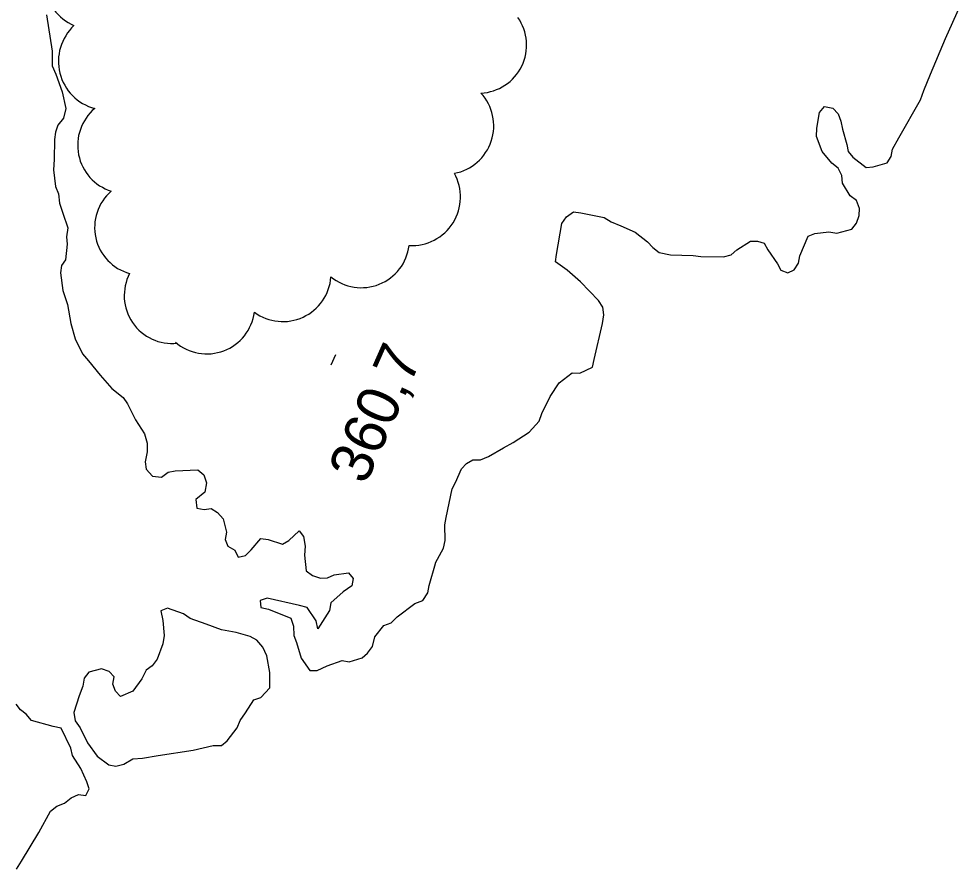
# Model space of a CAD drawing. Extents: x 287698 to 290158, y 5234163 to 5237182.
# Drawn here: x 288461.3 to 288528.2, y 5235424 to 5235484.4 of the extents above; entities that cross this region are included whole.
import ezdxf

# ---------------------------------------------------------------- set-up
doc = ezdxf.new("R2010")
doc.units = 0
for name, color, linetype in [('Niveau 3', 7, 'Continuous'), ('Niveau 4', 7, 'Continuous'), ('Niveau 44', 7, 'Continuous')]:
    doc.layers.add(name, color=color, linetype=linetype)

msp = doc.modelspace()

# ---------------------------------------------------------------- linework, layer by layer
at = {"layer": 'Niveau 3'}
msp.add_line((288483.53, 5235459.8), (288483.85, 5235460.53), dxfattribs=at)
at = {"layer": 'Niveau 4'}
for points in [[(288523.88, 5235475.93), (288525.41, 5235478.62), (288525.64, 5235479.28), (288526.12, 5235480.44), (288527.19, 5235482.98), (288528.23, 5235485.3)], [(288463.29, 5235484.66), (288463.69, 5235482.07), (288463.71, 5235481.05), (288463.97, 5235480.44), (288464.4, 5235479.2), (288464.66, 5235478), (288464.5, 5235477.32), (288464.1, 5235476.82), (288463.93, 5235476.32), (288463.86, 5235475.8), (288463.84, 5235474.39), (288463.79, 5235473.66), (288463.94, 5235472.46), (288464.16, 5235471.95), (288464.22, 5235471.27), (288464.46, 5235470.56), (288464.81, 5235469.52), (288464.72, 5235468.89), (288464.77, 5235468.37), (288464.65, 5235467.26), (288464.37, 5235466.84), (288464.28, 5235466.33), (288464.45, 5235465.08), (288464.8, 5235464.08), (288465.03, 5235462.72), (288465.33, 5235461.65), (288465.85, 5235460.57), (288466.29, 5235460.08), (288467.1, 5235459.05), (288467.93, 5235458.11), (288468.75, 5235457.46), (288469.06, 5235457.02), (288469.63, 5235455.88), (288470.27, 5235454.89), (288470.44, 5235454.23), (288470.45, 5235453.62), (288470.32, 5235452.89), (288470.39, 5235452.37), (288470.83, 5235451.87), (288471.47, 5235451.8), (288471.94, 5235452.16), (288472.44, 5235452.26), (288474.04, 5235452.34), (288474.47, 5235451.98), (288474.67, 5235451.4), (288474.55, 5235450.75), (288473.91, 5235450.21), (288473.97, 5235449.61), (288474.5, 5235449.5), (288475, 5235449.57), (288475.45, 5235449.29), (288475.86, 5235448.85), (288476.08, 5235447.9), (288475.99, 5235447.37), (288476.19, 5235446.9), (288476.69, 5235446.63), (288476.91, 5235446.13), (288477.45, 5235446.23), (288477.83, 5235446.65), (288478.54, 5235447.44), (288479.06, 5235447.37), (288480.06, 5235447.05), (288480.51, 5235447.3), (288481.26, 5235448), (288481.57, 5235447.58), (288481.68, 5235446.91), (288481.64, 5235446.27), (288481.75, 5235445.15), (288482.2, 5235444.81), (288482.76, 5235444.63), (288483.27, 5235444.66), (288483.73, 5235444.86), (288484.77, 5235445), (288485.09, 5235444.6), (288485, 5235444.09), (288484.39, 5235443.65), (288483.5, 5235442.87), (288483.41, 5235442.34), (288482.59, 5235441.02), (288482.47, 5235441.61), (288481.82, 5235442.54), (288481.27, 5235442.68), (288478.99, 5235443.2), (288478.48, 5235443.05), (288478.53, 5235442.55), (288479.08, 5235442.43), (288480.67, 5235441.79), (288480.86, 5235441.23), (288480.88, 5235440.55), (288481.06, 5235440.07), (288481.39, 5235438.94), (288482.02, 5235438.06), (288482.53, 5235438.07), (288483.24, 5235438.41)], [(288490.95, 5235445.72), (288491.52, 5235446.76), (288491.62, 5235447.31), (288491.61, 5235448.41), (288491.7, 5235448.94), (288492.12, 5235450.98), (288492.36, 5235451.42), (288492.8, 5235452.4), (288493.15, 5235452.79), (288493.6, 5235453.05), (288494.15, 5235453.04), (288494.72, 5235453.28), (288495.78, 5235453.89), (288496.46, 5235454.26), (288497.6, 5235455.01), (288498.31, 5235455.78), (288498.51, 5235456.33), (288499.08, 5235457.53), (288499.74, 5235458.51), (288500.66, 5235459.22), (288501.2, 5235459.19), (288502.11, 5235459.62), (288502.21, 5235460.17), (288502.81, 5235462.74), (288502.91, 5235463.35), (288502.83, 5235463.9), (288502.52, 5235464.36), (288501.24, 5235465.7), (288500.3, 5235466.51), (288499.47, 5235467.11), (288499.55, 5235467.64), (288499.93, 5235469.83), (288500.26, 5235470.3), (288500.75, 5235470.66), (288501.27, 5235470.59), (288502.94, 5235470.27), (288503.43, 5235469.96), (288504.11, 5235469.68), (288505.13, 5235469.22), (288506.02, 5235468.53), (288506.39, 5235468.12), (288506.84, 5235467.78), (288507.64, 5235467.6), (288509.26, 5235467.56), (288509.8, 5235467.48), (288511.4, 5235467.46), (288511.95, 5235467.61), (288512.36, 5235467.96), (288513.32, 5235468.59), (288513.83, 5235468.58), (288514.31, 5235468.43), (288514.57, 5235467.96), (288515.25, 5235466.97), (288515.49, 5235466.52), (288515.99, 5235466.33), (288516.44, 5235466.55), (288516.74, 5235467.01), (288516.83, 5235467.54), (288517.42, 5235468.94), (288517.9, 5235469.12), (288518.9, 5235469.25), (288519.47, 5235469.15), (288520.52, 5235469.43), (288520.86, 5235469.86), (288521.04, 5235470.41), (288521.08, 5235470.91), (288520.87, 5235471.46), (288520.41, 5235471.8), (288519.87, 5235472.69), (288519.83, 5235473.25), (288519.55, 5235473.76), (288519.11, 5235474.12), (288518.42, 5235474.94), (288518.02, 5235476.02), (288518.05, 5235476.61), (288518.24, 5235477.73), (288518.58, 5235478.14), (288519.19, 5235478.03), (288519.56, 5235477.62), (288519.76, 5235477.1), (288519.86, 5235476.55), (288520.18, 5235475.46), (288520.27, 5235474.94), (288520.61, 5235474.55), (288521.55, 5235473.82), (288522.05, 5235473.87), (288523.05, 5235474.14), (288523.32, 5235474.6), (288523.43, 5235475.11), (288523.88, 5235475.93)], [(288483.24, 5235438.41), (288484.3, 5235438.77), (288484.81, 5235438.68), (288485.74, 5235438.97), (288486.12, 5235439.3), (288486.47, 5235439.77), (288486.63, 5235440.45), (288487.28, 5235441.27), (288487.8, 5235441.46), (288488.22, 5235441.88), (288489.47, 5235442.84), (288490.03, 5235443.04), (288490.39, 5235443.59), (288490.49, 5235444.12), (288490.94, 5235445.68), (288490.95, 5235445.72)], [(288479.17, 5235436.83), (288479.18, 5235437.93), (288478.96, 5235439.12), (288478.68, 5235439.72), (288478.24, 5235440.23), (288477.78, 5235440.49), (288476.78, 5235440.77), (288475.73, 5235440.95), (288474.64, 5235441.35), (288473.5, 5235441.77), (288473.03, 5235442.1), (288471.9, 5235442.5), (288471.42, 5235442.3), (288471.56, 5235441.63), (288471.66, 5235440.55), (288471.56, 5235439.96), (288471.16, 5235438.88), (288470.81, 5235438.41), (288470.39, 5235438.1), (288470.06, 5235437.47), (288469.44, 5235436.6), (288468.56, 5235436.21), (288468.2, 5235436.59), (288468, 5235437.1), (288468.1, 5235437.63), (288467.74, 5235438), (288467.2, 5235438.19), (288466.31, 5235437.94), (288465.97, 5235437.52), (288465.87, 5235436.95), (288465.61, 5235436.28), (288465.25, 5235435.08), (288465.33, 5235434.5), (288465.69, 5235433.99), (288466.22, 5235432.94), (288466.9, 5235431.99), (288467.72, 5235431.36), (288468.22, 5235431.27), (288468.79, 5235431.41), (288469.44, 5235431.79), (288470.13, 5235431.85), (288471.23, 5235432.02), (288473.72, 5235432.41), (288475.15, 5235432.73), (288475.73, 5235432.75), (288476.13, 5235433.08), (288476.84, 5235434), (288477.07, 5235434.52), (288477.44, 5235435.07), (288478.04, 5235435.98), (288478.52, 5235436.14), (288479.17, 5235436.83)], [(288465.03, 5235432.54), (288464.35, 5235433.98), (288463.76, 5235434.09), (288462.23, 5235434.52), (288461.86, 5235434.97), (288461.45, 5235435.27), (288461.15, 5235435.68)], [(288461.16, 5235423.95), (288461.52, 5235424.51), (288462.75, 5235426.55), (288463.57, 5235428.07), (288464.04, 5235428.43), (288464.58, 5235428.64), (288465.06, 5235429.03), (288465.57, 5235429.26), (288466.08, 5235429.19), (288466.33, 5235429.67), (288466.17, 5235430.15), (288465.73, 5235431.1), (288465.14, 5235432.02), (288465.03, 5235432.54)]]:
    msp.add_lwpolyline(points, dxfattribs=at)
at = {"layer": 'Niveau 44'}
for centre, radius, start, end in [((288468.942, 5235475.398), 3.43, 130.38348, 252.31132), ((288472.235, 5235464.717), 3.414, 152.74763, 275.79744), ((288480.097, 5235466.288), 3.422, 233.68745, 355.84947)]:
    msp.add_arc(centre, radius, start, end, dxfattribs=at)
for centre, major_axis, ratio, start_param, end_param in [((288466.636, 5235487.095), (-3.391, 0.794), 0.999962, 5.552659, 7.674779), ((288493.991, 5235482.52), (3.081, -1.497), 0.999911, 5.216944, 7.344509), ((288467.616, 5235481.362), (2.434, -2.473), 0.999995, 3.114579, 5.244621), ((288491.649, 5235476.772), (3.096, -1.481), 0.999762, 5.34639, 7.475291), ((288489.254, 5235471.73), (2.937, -1.838), 0.999978, 5.218474, 7.345237), ((288470.115, 5235469.553), (0.737, -3.317), 0.999984, 3.632863, 5.791915), ((288485.671, 5235468.699), (0.782, -3.336), 0.999828, 5.370276, 7.498136), ((288474.686, 5235463.982), (3.191, 1.214), 0.999859, 3.637967, 5.786811)]:
    msp.add_ellipse(centre, major_axis=major_axis, ratio=ratio, start_param=start_param, end_param=end_param, dxfattribs=at)

# ---------------------------------------------------------------- texts
at = {"layer": 'Niveau 3'}
msp.add_text('360,7', height=3, rotation=66.1217, dxfattribs=at).set_placement((288485.97, 5235451.19))

doc.saveas('drawing.dxf')
